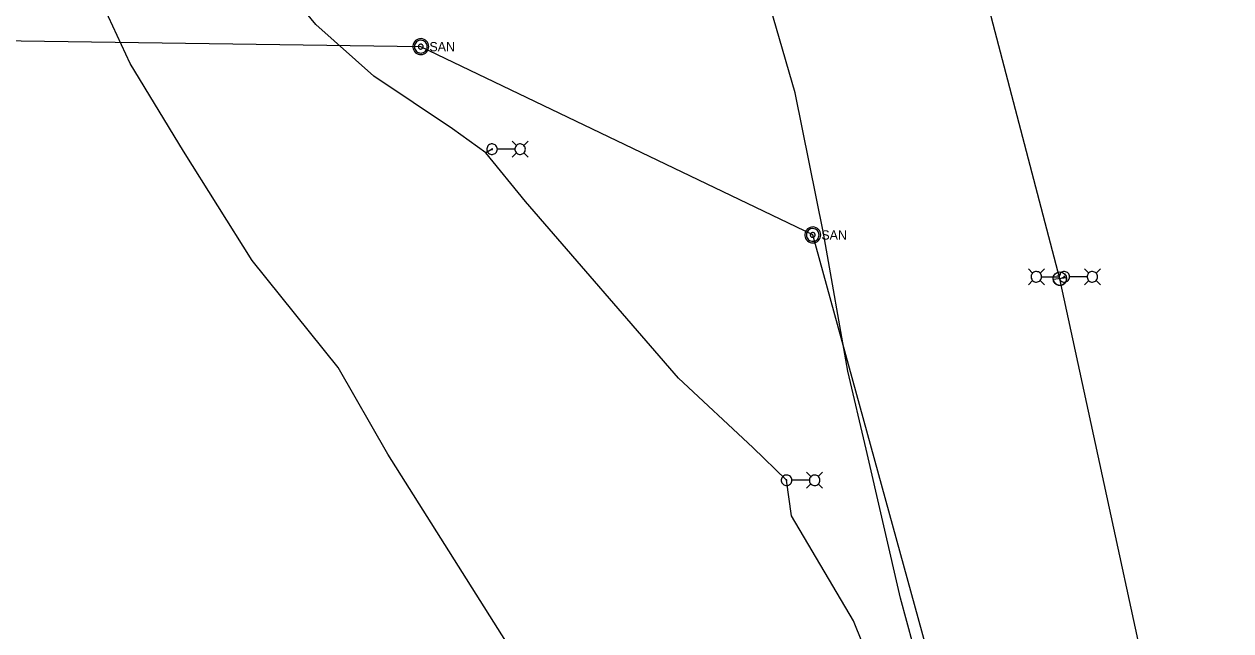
# Model space of a CAD drawing. Extents: x 596028 to 606371, y 330010 to 403088.
# Drawn here: x 603760.3 to 604259.3, y 348974.6 to 349225.3 of the extents above; entities that cross this region are included whole.
import ezdxf

# ---------------------------------------------------------------- set-up
doc = ezdxf.new("R2010")
doc.units = 0
for name, color, linetype in [('E_FTMS_Conduit', 7, 'Continuous'), ('E_LTG', 7, 'Continuous'), ('E_LTG_CID', 7, 'Continuous'), ('E_UTL_E_UG', 7, 'Continuous'), ('E_UTL_FO_UG_QWEST', 7, 'Continuous'), ('E_UTL_SAN_MH', 7, 'Continuous'), ('E_UTL_SAN_UG', 7, 'Continuous')]:
    doc.layers.add(name, color=color, linetype=linetype)

# ---------------------------------------------------------------- blocks, each defined once
blk = doc.blocks.new('_U272')
at = {"layer": 'E_LTG'}
blk.add_lwpolyline([(0.001, -0.171), (0.001, 0.172)], dxfattribs=at)
blk.add_circle((0.001, 0), 0.171, dxfattribs=at)
blk.add_arc((0.001, 0), 0.171, 90, 270, dxfattribs=at)
blk.add_text('L', height=0.108, dxfattribs=at).set_placement((0.066, -0.042))

msp = doc.modelspace()

# ---------------------------------------------------------------- linework, layer by layer
at = {"layer": 'E_FTMS_Conduit'}
for points in [[(604122.74, 348988.04), (604108.56, 349049.67), (604100.88, 349081.84), (604090.92, 349138.93), (604079.09, 349196.91), (604056.03, 349276.86), (604043.16, 349350.52), (604043.52, 349350.57), (604038.65, 349379.99), (604027.8, 349419.58), (604014.43, 349447.39), (603999.06, 349483.4), (603987.98, 349514.15), (603982.63, 349526.67)], [(604195.75, 348696.84), (604168.29, 348818.93), (604159.32, 348850.28), (604151.36, 348880.73), (604135.81, 348939.85), (604122.74, 348988.04)]]:
    msp.add_lwpolyline(points, dxfattribs=at)
at = {"layer": 'E_LTG'}
for points in [[(603956, 349173.66), (603955.96, 349174.07), (603955.84, 349174.47), (603955.65, 349174.83), (603955.4, 349175.16), (603955.08, 349175.43), (603954.73, 349175.64), (603954.33, 349175.77), (603953.93, 349175.83), (603953.51, 349175.81), (603953.11, 349175.71), (603952.73, 349175.54), (603952.4, 349175.3), (603952.11, 349175), (603951.89, 349174.65), (603951.73, 349174.27), (603951.66, 349173.86), (603951.66, 349173.45), (603951.73, 349173.04), (603951.89, 349172.66), (603952.11, 349172.31), (603952.4, 349172.01), (603952.73, 349171.77), (603953.11, 349171.6), (603953.51, 349171.5), (603953.93, 349171.48), (603954.33, 349171.54), (603954.73, 349171.68), (603955.08, 349171.89), (603955.4, 349172.16), (603955.65, 349172.48), (603955.84, 349172.85), (603955.96, 349173.25), (603956, 349173.66)], [(603953.99, 349173.66), (603953.99, 349173.69), (603953.98, 349173.72), (603953.96, 349173.75), (603953.94, 349173.77), (603953.92, 349173.79), (603953.89, 349173.81), (603953.86, 349173.82), (603953.83, 349173.82), (603953.8, 349173.82), (603953.77, 349173.81), (603953.74, 349173.8), (603953.71, 349173.78), (603953.69, 349173.76), (603953.67, 349173.73), (603953.66, 349173.7), (603953.66, 349173.67), (603953.66, 349173.64), (603953.66, 349173.61), (603953.67, 349173.58), (603953.69, 349173.55), (603953.71, 349173.53), (603953.74, 349173.51), (603953.77, 349173.5), (603953.8, 349173.49), (603953.83, 349173.49), (603953.86, 349173.5), (603953.89, 349173.51), (603953.92, 349173.52), (603953.94, 349173.54), (603953.96, 349173.57), (603953.98, 349173.6), (603953.99, 349173.63), (603953.99, 349173.66)], [(603963.9, 349175.18), (603962.13, 349176.96)], [(603967.6, 349173.66), (603967.56, 349174.07), (603967.45, 349174.47), (603967.26, 349174.83), (603967, 349175.16), (603966.69, 349175.43), (603966.33, 349175.64), (603965.94, 349175.77), (603965.53, 349175.83), (603965.12, 349175.81), (603964.71, 349175.71), (603964.34, 349175.54), (603964, 349175.3), (603963.72, 349175), (603963.49, 349174.65), (603963.34, 349174.27), (603963.26, 349173.86), (603963.26, 349173.45), (603963.34, 349173.04), (603963.49, 349172.66), (603963.72, 349172.31), (603964, 349172.01), (603964.34, 349171.77), (603964.71, 349171.6), (603965.12, 349171.5), (603965.53, 349171.48), (603965.94, 349171.54), (603966.33, 349171.68), (603966.69, 349171.89), (603967, 349172.16), (603967.26, 349172.48), (603967.45, 349172.85), (603967.56, 349173.25), (603967.6, 349173.66)], [(603966.95, 349175.18), (603968.73, 349176.96)], [(603963.21, 349173.66), (603956.03, 349173.66)], [(603963.9, 349172.14), (603962.13, 349170.36)], [(603966.95, 349172.14), (603968.73, 349170.36)], [(604177.34, 349122.43), (604175.57, 349124.21)], [(604180.39, 349122.43), (604182.17, 349124.21)], [(604200.51, 349122.43), (604198.74, 349124.21)], [(604203.56, 349122.43), (604205.34, 349124.21)], [(604177.34, 349119.38), (604175.57, 349117.61)], [(604181.04, 349120.91), (604181, 349121.32), (604180.89, 349121.71), (604180.7, 349122.08), (604180.44, 349122.41), (604180.13, 349122.68), (604179.77, 349122.89), (604179.38, 349123.02), (604178.97, 349123.08), (604178.56, 349123.06), (604178.16, 349122.96), (604177.78, 349122.79), (604177.44, 349122.55), (604177.16, 349122.25), (604176.93, 349121.9), (604176.78, 349121.52), (604176.7, 349121.11), (604176.7, 349120.7), (604176.78, 349120.29), (604176.93, 349119.91), (604177.16, 349119.56), (604177.44, 349119.26), (604177.78, 349119.02), (604178.16, 349118.85), (604178.56, 349118.75), (604178.97, 349118.73), (604179.38, 349118.79), (604179.77, 349118.93), (604180.13, 349119.13), (604180.44, 349119.4), (604180.7, 349119.73), (604180.89, 349120.1), (604181, 349120.49), (604181.04, 349120.91)], [(604180.39, 349119.38), (604182.17, 349117.61)], [(604181.08, 349120.91), (604188.26, 349120.91)], [(604192.61, 349120.91), (604192.57, 349121.32), (604192.45, 349121.71), (604192.26, 349122.08), (604192.01, 349122.41), (604191.69, 349122.68), (604191.34, 349122.88), (604190.95, 349123.02), (604190.54, 349123.08), (604190.12, 349123.06), (604189.72, 349122.96), (604189.34, 349122.79), (604189.01, 349122.55), (604188.72, 349122.25), (604188.5, 349121.9), (604188.35, 349121.52), (604188.27, 349121.11), (604188.27, 349120.7), (604188.35, 349120.29), (604188.5, 349119.91), (604188.72, 349119.56), (604189.01, 349119.26), (604189.34, 349119.02), (604189.72, 349118.85), (604190.12, 349118.75), (604190.54, 349118.73), (604190.95, 349118.79), (604191.34, 349118.93), (604191.69, 349119.13), (604192.01, 349119.4), (604192.26, 349119.73), (604192.45, 349120.1), (604192.57, 349120.49), (604192.61, 349120.91)], [(604190.6, 349120.91), (604190.6, 349120.94), (604190.59, 349120.97), (604190.57, 349121), (604190.55, 349121.02), (604190.53, 349121.04), (604190.5, 349121.06), (604190.47, 349121.07), (604190.44, 349121.07), (604190.41, 349121.07), (604190.38, 349121.06), (604190.35, 349121.05), (604190.32, 349121.03), (604190.3, 349121.01), (604190.28, 349120.98), (604190.27, 349120.95), (604190.27, 349120.92), (604190.27, 349120.89), (604190.27, 349120.86), (604190.28, 349120.83), (604190.3, 349120.8), (604190.32, 349120.78), (604190.35, 349120.76), (604190.38, 349120.75), (604190.41, 349120.74), (604190.44, 349120.74), (604190.47, 349120.74), (604190.5, 349120.75), (604190.53, 349120.77), (604190.55, 349120.79), (604190.57, 349120.82), (604190.59, 349120.84), (604190.6, 349120.87), (604190.6, 349120.91)], [(604199.82, 349120.91), (604192.65, 349120.91)], [(604200.51, 349119.38), (604198.74, 349117.61)], [(604204.21, 349120.91), (604204.17, 349121.32), (604204.06, 349121.71), (604203.87, 349122.08), (604203.61, 349122.41), (604203.3, 349122.68), (604202.94, 349122.88), (604202.55, 349123.02), (604202.14, 349123.08), (604201.73, 349123.06), (604201.32, 349122.96), (604200.95, 349122.79), (604200.61, 349122.55), (604200.33, 349122.25), (604200.1, 349121.9), (604199.95, 349121.52), (604199.87, 349121.11), (604199.87, 349120.7), (604199.95, 349120.29), (604200.1, 349119.91), (604200.33, 349119.56), (604200.61, 349119.26), (604200.95, 349119.02), (604201.32, 349118.85), (604201.73, 349118.75), (604202.14, 349118.73), (604202.55, 349118.79), (604202.94, 349118.93), (604203.3, 349119.13), (604203.61, 349119.4), (604203.87, 349119.73), (604204.06, 349120.1), (604204.17, 349120.49), (604204.21, 349120.91)], [(604203.56, 349119.38), (604205.34, 349117.61)], [(604085.67, 349038.33), (604083.89, 349040.1)], [(604088.72, 349038.33), (604090.49, 349040.1)], [(604077.77, 349036.8), (604077.73, 349037.21), (604077.61, 349037.61), (604077.42, 349037.98), (604077.16, 349038.3), (604076.85, 349038.57), (604076.49, 349038.78), (604076.1, 349038.92), (604075.69, 349038.98), (604075.28, 349038.96), (604074.88, 349038.86), (604074.5, 349038.69), (604074.17, 349038.45), (604073.88, 349038.15), (604073.66, 349037.8), (604073.5, 349037.41), (604073.42, 349037.01), (604073.42, 349036.6), (604073.5, 349036.19), (604073.66, 349035.8), (604073.88, 349035.46), (604074.17, 349035.16), (604074.5, 349034.92), (604074.88, 349034.75), (604075.28, 349034.65), (604075.69, 349034.63), (604076.1, 349034.69), (604076.49, 349034.82), (604076.85, 349035.03), (604077.16, 349035.3), (604077.42, 349035.63), (604077.61, 349035.99), (604077.73, 349036.39), (604077.77, 349036.8)], [(604075.76, 349036.8), (604075.75, 349036.83), (604075.74, 349036.86), (604075.73, 349036.89), (604075.71, 349036.92), (604075.69, 349036.94), (604075.66, 349036.95), (604075.63, 349036.96), (604075.6, 349036.97), (604075.57, 349036.97), (604075.54, 349036.96), (604075.51, 349036.95), (604075.48, 349036.93), (604075.46, 349036.9), (604075.44, 349036.88), (604075.43, 349036.85), (604075.42, 349036.82), (604075.42, 349036.79), (604075.43, 349036.75), (604075.44, 349036.73), (604075.46, 349036.7), (604075.48, 349036.68), (604075.51, 349036.66), (604075.54, 349036.64), (604075.57, 349036.64), (604075.6, 349036.64), (604075.63, 349036.64), (604075.66, 349036.65), (604075.69, 349036.67), (604075.71, 349036.69), (604075.73, 349036.71), (604075.74, 349036.74), (604075.75, 349036.77), (604075.76, 349036.8)], [(604084.98, 349036.8), (604077.8, 349036.8)], [(604085.67, 349035.28), (604083.89, 349033.5)], [(604089.37, 349036.8), (604089.33, 349037.21), (604089.21, 349037.61), (604089.02, 349037.98), (604088.77, 349038.3), (604088.46, 349038.57), (604088.1, 349038.78), (604087.71, 349038.92), (604087.3, 349038.98), (604086.88, 349038.96), (604086.48, 349038.86), (604086.11, 349038.69), (604085.77, 349038.45), (604085.48, 349038.15), (604085.26, 349037.8), (604085.11, 349037.41), (604085.03, 349037.01), (604085.03, 349036.6), (604085.11, 349036.19), (604085.26, 349035.8), (604085.48, 349035.46), (604085.77, 349035.16), (604086.11, 349034.92), (604086.48, 349034.75), (604086.88, 349034.65), (604087.3, 349034.63), (604087.71, 349034.69), (604088.1, 349034.82), (604088.46, 349035.03), (604088.77, 349035.3), (604089.02, 349035.63), (604089.21, 349035.99), (604089.33, 349036.39), (604089.37, 349036.8)], [(604088.72, 349035.28), (604090.49, 349033.5)]]:
    msp.add_lwpolyline(points, dxfattribs=at)
at = {"layer": 'E_LTG_CID'}
for points in [[(604318.05, 348339.7), (604287.36, 348606.91), (604242.16, 348872.6), (604188.57, 349120.13), (604125.01, 349362.84), (604050.82, 349602.08), (604014.23, 349708.06), (603966.43, 349837.54), (603869.82, 350091.09), (603838.85, 350172.22), (603784.41, 350315.72), (603699.29, 350539.43), (603613.87, 350764.2), (603510.34, 351036.54), (603442.84, 351213.06), (603357.76, 351436.96)], [(603904.88, 349203.77), (603881.01, 349225.19), (603872.74, 349235.22), (603840.46, 349274.1), (603816.71, 349300.01), (603799.97, 349316.68), (603798.6, 349317.48), (603781.31, 349357.25), (603768.28, 349387.71)], [(604177.44, 348812.79), (604175.61, 348813.39), (604162.29, 348830.79), (604147.42, 348861.43), (604138.4, 348891.47), (604103.33, 348978.71), (604077.58, 349022.17), (604075.59, 349036.8), (604061.65, 349050.32), (604030.89, 349079), (603967.67, 349152.06), (603951.25, 349172.14), (603937.49, 349182.11), (603904.88, 349203.77)], [(604188.57, 349120.13), (604190.43, 349120.91)]]:
    msp.add_lwpolyline(points, dxfattribs=at)
at = {"layer": 'E_UTL_E_UG'}
msp.add_lwpolyline([(603953.82, 349173.66), (603951.25, 349172.14)], dxfattribs=at)
at = {"layer": 'E_UTL_FO_UG_QWEST'}
msp.add_lwpolyline([(604173.84, 348687.96), (604136.54, 348761.74), (604104.56, 348802.29), (604071.95, 348829.22), (604050.35, 348852.97), (604014.99, 348880), (603978.11, 348940.82), (603910.71, 349047.53), (603890.12, 349083.36), (603854.63, 349127.65), (603826.25, 349172.78), (603804.23, 349209.01), (603793.47, 349232.27), (603748.8, 349299.85), (603715.14, 349353.18), (603699.91, 349380.63), (603690.87, 349417.46), (603679.94, 349453.17), (603669.3, 349526.56), (603663.94, 349544.71), (603650.53, 349599.53)], dxfattribs=at)
at = {"layer": 'E_UTL_SAN_MH'}
for points in [[(603927.65, 349216.04), (603927.59, 349216.66), (603927.41, 349217.27), (603927.12, 349217.82), (603926.73, 349218.32), (603926.26, 349218.73), (603925.72, 349219.04), (603925.12, 349219.25), (603924.5, 349219.34), (603923.88, 349219.31), (603923.27, 349219.16), (603922.7, 349218.9), (603922.19, 349218.53), (603921.75, 349218.08), (603921.41, 349217.55), (603921.18, 349216.97), (603921.06, 349216.35), (603921.06, 349215.73), (603921.18, 349215.11), (603921.41, 349214.53), (603921.75, 349214), (603922.19, 349213.54), (603922.7, 349213.18), (603923.27, 349212.92), (603923.88, 349212.77), (603924.5, 349212.74), (603925.12, 349212.83), (603925.72, 349213.04), (603926.26, 349213.35), (603926.73, 349213.76), (603927.12, 349214.25), (603927.41, 349214.81), (603927.59, 349215.41), (603927.65, 349216.04)], [(603926.99, 349216.04), (603926.94, 349216.54), (603926.8, 349217.02), (603926.57, 349217.47), (603926.26, 349217.86), (603925.88, 349218.19), (603925.44, 349218.44), (603924.97, 349218.6), (603924.47, 349218.68), (603923.97, 349218.65), (603923.48, 349218.53), (603923.03, 349218.33), (603922.62, 349218.03), (603922.27, 349217.67), (603922, 349217.25), (603921.81, 349216.78), (603921.72, 349216.29), (603921.72, 349215.79), (603921.81, 349215.3), (603922, 349214.83), (603922.27, 349214.41), (603922.62, 349214.04), (603923.03, 349213.75), (603923.48, 349213.54), (603923.97, 349213.43), (603924.47, 349213.4), (603924.97, 349213.47), (603925.44, 349213.64), (603925.88, 349213.89), (603926.26, 349214.22), (603926.57, 349214.61), (603926.8, 349215.06), (603926.94, 349215.54), (603926.99, 349216.04)], [(603925.34, 349216.04), (603925.32, 349216.23), (603925.27, 349216.41), (603925.18, 349216.57), (603925.06, 349216.72), (603924.92, 349216.85), (603924.76, 349216.94), (603924.58, 349217), (603924.39, 349217.03), (603924.21, 349217.02), (603924.02, 349216.97), (603923.85, 349216.9), (603923.7, 349216.79), (603923.57, 349216.65), (603923.47, 349216.49), (603923.4, 349216.32), (603923.36, 349216.13), (603923.36, 349215.94), (603923.4, 349215.76), (603923.47, 349215.59), (603923.57, 349215.43), (603923.7, 349215.29), (603923.85, 349215.18), (603924.02, 349215.1), (603924.21, 349215.06), (603924.39, 349215.05), (603924.58, 349215.08), (603924.76, 349215.14), (603924.92, 349215.23), (603925.06, 349215.36), (603925.18, 349215.5), (603925.27, 349215.67), (603925.32, 349215.85), (603925.34, 349216.04)], [(604089.7, 349138.2), (604089.64, 349138.83), (604089.46, 349139.43), (604089.17, 349139.99), (604088.79, 349140.48), (604088.31, 349140.89), (604087.77, 349141.2), (604087.18, 349141.41), (604086.56, 349141.5), (604085.93, 349141.47), (604085.32, 349141.32), (604084.75, 349141.06), (604084.24, 349140.7), (604083.8, 349140.24), (604083.47, 349139.71), (604083.23, 349139.13), (604083.11, 349138.52), (604083.11, 349137.89), (604083.23, 349137.27), (604083.47, 349136.69), (604083.8, 349136.16), (604084.24, 349135.71), (604084.75, 349135.34), (604085.32, 349135.08), (604085.93, 349134.94), (604086.56, 349134.91), (604087.18, 349135), (604087.77, 349135.2), (604088.31, 349135.51), (604088.79, 349135.93), (604089.17, 349136.42), (604089.46, 349136.98), (604089.64, 349137.58), (604089.7, 349138.2)], [(604089.04, 349138.2), (604088.99, 349138.7), (604088.85, 349139.18), (604088.62, 349139.63), (604088.31, 349140.02), (604087.93, 349140.35), (604087.49, 349140.6), (604087.02, 349140.77), (604086.52, 349140.84), (604086.02, 349140.82), (604085.53, 349140.7), (604085.08, 349140.49), (604084.67, 349140.2), (604084.32, 349139.83), (604084.05, 349139.41), (604083.87, 349138.95), (604083.77, 349138.45), (604083.77, 349137.95), (604083.87, 349137.46), (604084.05, 349136.99), (604084.32, 349136.57), (604084.67, 349136.21), (604085.08, 349135.92), (604085.53, 349135.71), (604086.02, 349135.59), (604086.52, 349135.57), (604087.02, 349135.64), (604087.49, 349135.8), (604087.93, 349136.05), (604088.31, 349136.38), (604088.62, 349136.78), (604088.85, 349137.22), (604088.99, 349137.7), (604089.04, 349138.2)], [(604087.39, 349138.2), (604087.37, 349138.39), (604087.32, 349138.57), (604087.23, 349138.74), (604087.11, 349138.89), (604086.97, 349139.01), (604086.81, 349139.1), (604086.63, 349139.16), (604086.45, 349139.19), (604086.26, 349139.18), (604086.07, 349139.14), (604085.9, 349139.06), (604085.75, 349138.95), (604085.62, 349138.81), (604085.52, 349138.66), (604085.45, 349138.48), (604085.41, 349138.3), (604085.41, 349138.11), (604085.45, 349137.92), (604085.52, 349137.75), (604085.62, 349137.59), (604085.75, 349137.45), (604085.9, 349137.35), (604086.07, 349137.27), (604086.26, 349137.22), (604086.45, 349137.21), (604086.63, 349137.24), (604086.81, 349137.3), (604086.97, 349137.4), (604087.11, 349137.52), (604087.23, 349137.67), (604087.32, 349137.83), (604087.37, 349138.02), (604087.39, 349138.2)]]:
    msp.add_lwpolyline(points, dxfattribs=at)
at = {"layer": 'E_UTL_SAN_UG'}
for p, q in [((603674.21, 349219.73), (603924.35, 349216.04)), ((604086.4, 349138.2), (603924.33, 349215.99)), ((604182.74, 348788.97), (604086.4, 349138.2))]:
    msp.add_line(p, q, dxfattribs=at)

# ---------------------------------------------------------------- block references
at = {"layer": 'E_LTG_CID', "xscale": 16.404166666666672, "yscale": 16.404166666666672, "rotation": 97.82095686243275}
msp.add_blockref('_U272', (604188.58, 349120.12), dxfattribs=at)

# ---------------------------------------------------------------- texts
at = {"layer": 'E_UTL_SAN_MH'}
for p in [(603927.91, 349214.09), (604089.96, 349136.26)]:
    msp.add_text('SAN', height=3.849, dxfattribs=at).set_placement(p)

doc.saveas('drawing.dxf')
